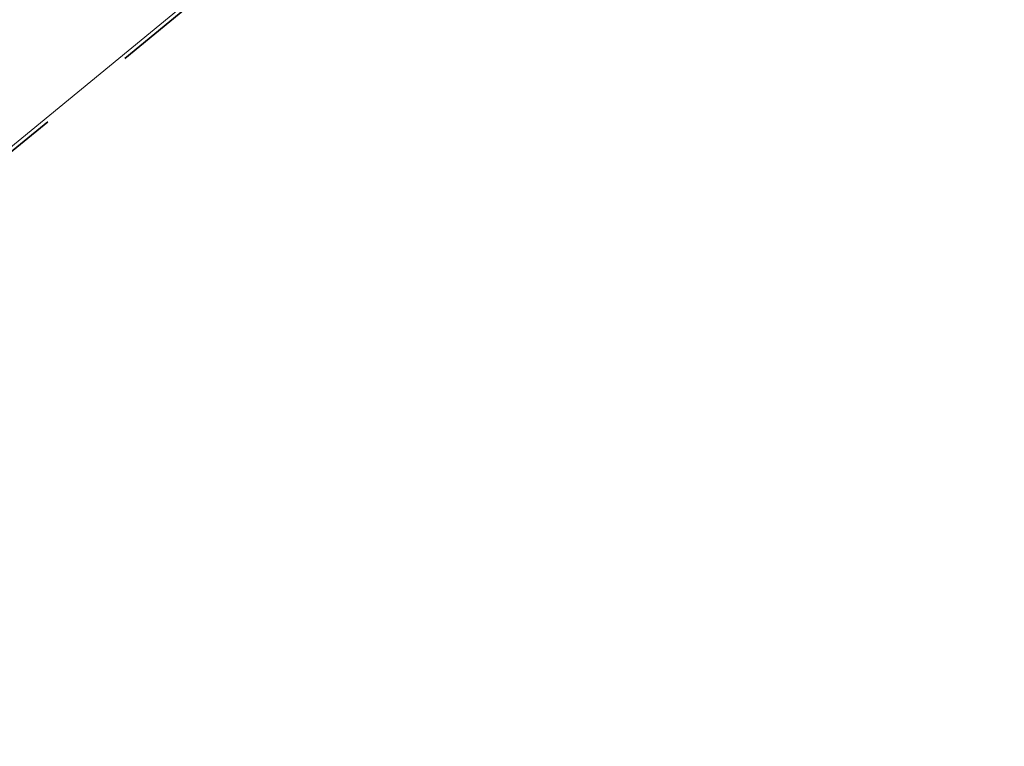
# Model space of a CAD drawing. Header units: metres. Extents: x 92403 to 95147, y 464428 to 465602.
# Tile 514 of 568: x 93371 to 93390, y 465175 to 465190. Entities that reach past the tile are written whole.
import ezdxf
from ezdxf.enums import TextEntityAlignment as Align

# ---------------------------------------------------------------- set-up
doc = ezdxf.new("R2010")
doc.units = ezdxf.units.M
doc.linetypes.add('VH-OPSLUITBAND_80X200', pattern=[14, 8, -2, 2, -2])
doc.layers.get('0').update_dxf_attribs({"linetype": 'CONTINUOUS'})
for name, color, linetype, lineweight in [('B-WE-RI-GWA_STROOMRICHTING-S', 30, 'CONTINUOUS', 25), ('N-WE-VH-KANTOPSLUITING_OPSLUITBAND_80X200-G', 7, 'VH-OPSLUITBAND_80X200', 35), ('N-WE-VH-KANTOPSLUITING_VOORKANTBAND-G', 50, 'CONTINUOUS', 35)]:
    doc.layers.add(name, color=color, linetype=linetype, lineweight=lineweight)
doc.styles.add('NLCS-ISO', font='NLCS-ISO.ttf')

# ---------------------------------------------------------------- blocks, each defined once
blk = doc.blocks.new('*U401')
at = {"ltscale": 0.1}
blk.add_hatch(color=256, dxfattribs=at).paths.add_polyline_path([(-2.5, 0), (2.5, -0.833), (2.5, 0.833)])
at = {"ltscale": 0.1, "flags": 128}
blk.add_lwpolyline([(-2.5, 0), (2.5, -0.833), (2.5, 0.833)], close=True, dxfattribs=at)
at = {"ltscale": 0.1, "style": 'NLCS-ISO'}
for tag, p in [('BOBL', (-41.413, 0)), ('MAT', (-1, 0.5))]:
    blk.add_attdef(tag, text='', height=1.8, dxfattribs=at).set_placement(p, align=Align.BOTTOM_RIGHT)
for tag, p in [('DIA', (1, 0.5)), ('BOBR', (41.535, 0))]:
    blk.add_attdef(tag, text='', height=1.8, dxfattribs=at).set_placement(p, align=Align.BOTTOM_LEFT)
blk.add_attdef('JVA', text='', height=1.8, dxfattribs=at).set_placement((0, -1), align=Align.TOP_CENTER)

msp = doc.modelspace()

# ---------------------------------------------------------------- linework, layer by layer
at = {"layer": 'N-WE-VH-KANTOPSLUITING_OPSLUITBAND_80X200-G', "flags": 128}
msp.add_lwpolyline([(93358.937239, 465170.324309), (93355.498, 465174.547), (93368.119, 465185.183), (93383.191, 465197.553), (93383.454, 465197.679), (93383.727, 465197.784), (93384.006, 465197.867), (93384.292, 465197.929), (93384.581, 465197.968), (93384.872, 465197.984), (93385.164, 465197.978), (93385.454, 465197.948), (93385.742, 465197.897), (93386.024, 465197.823), (93386.3, 465197.727), (93386.567, 465197.61), (93386.825, 465197.473), (93387.071, 465197.316), (93387.304, 465197.14), (93387.522, 465196.947), (93387.725, 465196.737), (93387.911, 465196.512), (93389.224, 465194.891), (93386.596, 465192.883), (93386.53, 465192.72)], dxfattribs=at)
at = {"layer": 'N-WE-VH-KANTOPSLUITING_VOORKANTBAND-G', "linetype": 'Continuous', "lineweight": 15}
msp.add_lwpolyline([(93355.386289, 465174.557478), (93368.067845, 465185.244509), (93383.147718, 465197.620971), (93383.422308, 465197.752524), (93383.701196, 465197.859789), (93383.986091, 465197.944542), (93384.278154, 465198.007857), (93384.573443, 465198.047705), (93384.870624, 465198.064045), (93385.168946, 465198.057915), (93385.465105, 465198.027278), (93385.759156, 465197.975207), (93386.047329, 465197.899587), (93386.32924, 465197.801531), (93386.601863, 465197.682067), (93386.865343, 465197.542157), (93387.1167, 465197.381738), (93387.354701, 465197.201961), (93387.577358, 465197.004838), (93387.784679, 465196.790367), (93387.972914, 465196.562664), (93389.337967, 465194.8774), (93386.661945, 465192.832708), (93386.604152, 465192.689975)], dxfattribs=at)

# ---------------------------------------------------------------- block references
at = {"layer": 'B-WE-RI-GWA_STROOMRICHTING-S', "xscale": 0.2, "yscale": 0.2, "zscale": 0.2, "rotation": 308.7270625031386}
msp.add_blockref('*U401', (93395.974, 465194.5285), dxfattribs=at).add_auto_attribs({'MAT': 'Beton', 'DIA': '400/600', 'BOBL': '-1,54', 'BOBR': '-1,50'})

doc.saveas('drawing.dxf')
